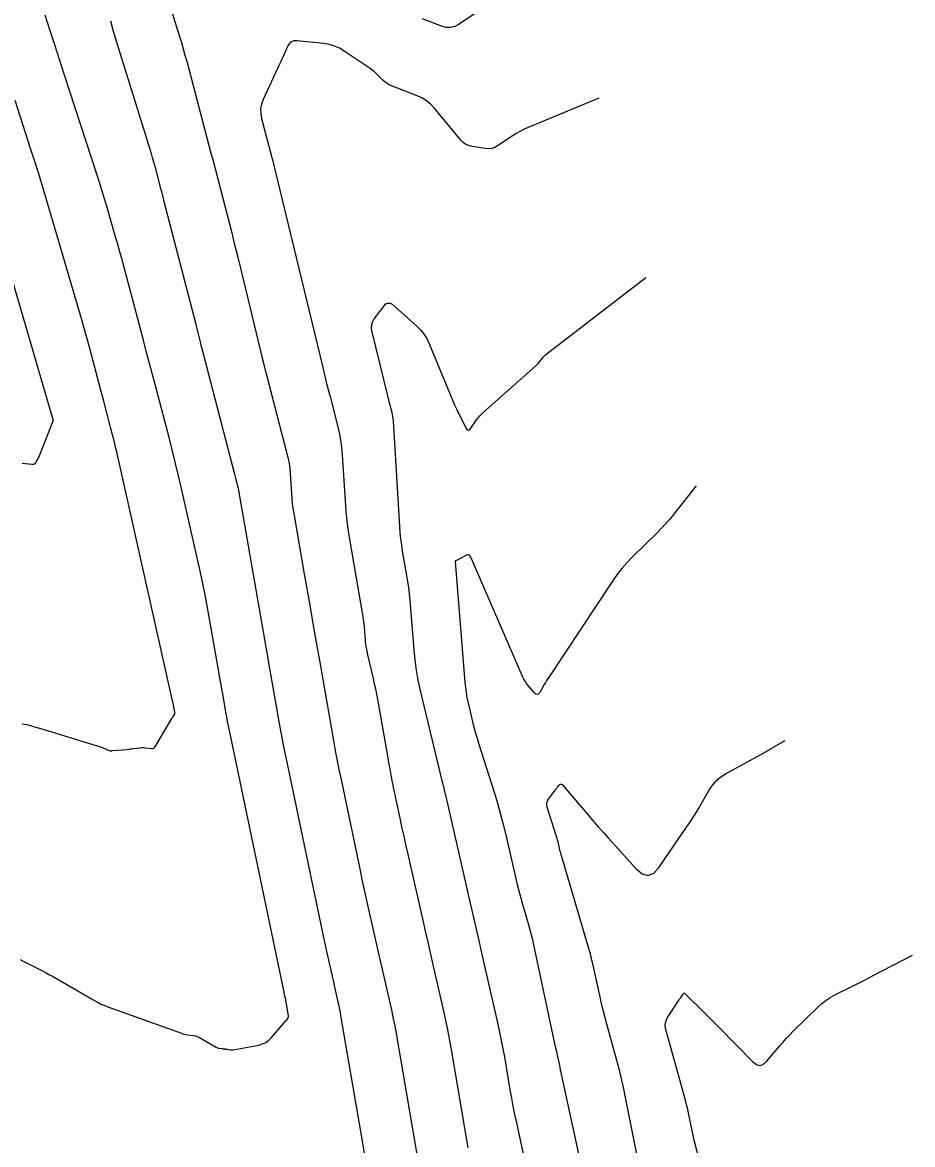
# Model space of a CAD drawing. Extents: x 1005228 to 1008882, y 1883389 to 1885754.
# Drawn here: x 1008264.2 to 1008364.5, y 1884146 to 1884272.3 of the extents above; entities that cross this region are included whole.
import ezdxf

# ---------------------------------------------------------------- set-up
doc = ezdxf.new("R2010")
doc.units = 0
doc.layers.add('C-ANNO-NOTE', color=7, linetype='Continuous')
doc.layers.add('S_BRIDGE', color=7, linetype='Continuous')

msp = doc.modelspace()

# ---------------------------------------------------------------- linework, layer by layer
at = {"layer": 'C-ANNO-NOTE'}
for points in [[(1008317.64, 1884274.99), (1008313.41, 1884272.09), (1008312.93, 1884271.83), (1008312.44, 1884271.71), (1008311.92, 1884271.72), (1008311.4, 1884271.86), (1008309.26, 1884272.68)], [(1008263.96, 1884166.79), (1008264.31, 1884166.61), (1008266.02, 1884165.75), (1008266.42, 1884165.54), (1008266.81, 1884165.33), (1008267.21, 1884165.12), (1008267.6, 1884164.9), (1008271.56, 1884162.62), (1008271.67, 1884162.55), (1008271.78, 1884162.49), (1008271.89, 1884162.43), (1008272, 1884162.37), (1008272.61, 1884162.02), (1008272.63, 1884162.01), (1008272.65, 1884162), (1008272.67, 1884161.99), (1008272.69, 1884161.98), (1008272.76, 1884161.96), (1008272.78, 1884161.95), (1008272.8, 1884161.95), (1008272.81, 1884161.93), (1008272.83, 1884161.92), (1008272.94, 1884161.83), (1008272.96, 1884161.81), (1008272.99, 1884161.8), (1008273.02, 1884161.78), (1008273.04, 1884161.77), (1008273.51, 1884161.61), (1008273.59, 1884161.58), (1008273.68, 1884161.55), (1008273.77, 1884161.51), (1008273.85, 1884161.48), (1008282.13, 1884158.49), (1008282.29, 1884158.43), (1008282.46, 1884158.39), (1008282.64, 1884158.35), (1008282.81, 1884158.32), (1008283.51, 1884158.23), (1008283.69, 1884158.2), (1008283.85, 1884158.15), (1008284.01, 1884158.08), (1008284.17, 1884158), (1008286.04, 1884156.92), (1008286.11, 1884156.88), (1008286.18, 1884156.85), (1008286.26, 1884156.83), (1008286.34, 1884156.82), (1008286.71, 1884156.76), (1008286.76, 1884156.75), (1008286.81, 1884156.75), (1008286.85, 1884156.74), (1008286.9, 1884156.74), (1008287.09, 1884156.72), (1008287.13, 1884156.71), (1008287.18, 1884156.71), (1008287.22, 1884156.7), (1008287.27, 1884156.69), (1008287.65, 1884156.63), (1008287.73, 1884156.62), (1008287.81, 1884156.61), (1008287.89, 1884156.62), (1008287.97, 1884156.63), (1008290.83, 1884157.17), (1008291.25, 1884157.29), (1008291.62, 1884157.46), (1008291.96, 1884157.7), (1008292.27, 1884158), (1008293.93, 1884159.91), (1008293.96, 1884159.94), (1008293.99, 1884159.98), (1008294.02, 1884160.02), (1008294.04, 1884160.06), (1008294.15, 1884160.23), (1008294.17, 1884160.27), (1008294.18, 1884160.32), (1008294.19, 1884160.36), (1008294.18, 1884160.41), (1008293.83, 1884162.49), (1008293.82, 1884162.52), (1008293.82, 1884162.55), (1008293.81, 1884162.58), (1008293.8, 1884162.61), (1008293.75, 1884162.83), (1008293.72, 1884162.98), (1008293.71, 1884163.01), (1008293.7, 1884163.05), (1008293.7, 1884163.08), (1008293.69, 1884163.12), (1008287.54, 1884192.57), (1008287.43, 1884193.08), (1008287.33, 1884193.6), (1008287.23, 1884194.11), (1008287.14, 1884194.63), (1008286.78, 1884196.71), (1008286.69, 1884197.23), (1008286.6, 1884197.74), (1008286.51, 1884198.26), (1008286.41, 1884198.78), (1008285.27, 1884205.33), (1008285.04, 1884206.59), (1008284.8, 1884207.85), (1008284.54, 1884209.11), (1008284.26, 1884210.36), (1008282.14, 1884219.83), (1008281.81, 1884221.23), (1008281.48, 1884222.63), (1008281.13, 1884224.02), (1008280.77, 1884225.41), (1008279.31, 1884230.96), (1008278.94, 1884232.35), (1008278.57, 1884233.74), (1008278.21, 1884235.13), (1008277.84, 1884236.52), (1008275.64, 1884244.84), (1008275.41, 1884245.7), (1008275.17, 1884246.56), (1008274.93, 1884247.42), (1008274.68, 1884248.27), (1008273.68, 1884251.69), (1008273.43, 1884252.54), (1008273.17, 1884253.4), (1008272.9, 1884254.25), (1008272.63, 1884255.09), (1008268.94, 1884266.45), (1008268.4, 1884268.11), (1008267.86, 1884269.77), (1008267.31, 1884271.43), (1008266.77, 1884273.09)], [(1008274.13, 1884272.47), (1008274.42, 1884271.45), (1008274.72, 1884270.43), (1008278.57, 1884258.01), (1008278.71, 1884257.53), (1008278.85, 1884257.06), (1008278.99, 1884256.58), (1008279.12, 1884256.1), (1008279.62, 1884254.19), (1008279.75, 1884253.71), (1008279.87, 1884253.24), (1008280, 1884252.76), (1008280.12, 1884252.28), (1008283.74, 1884238.3), (1008283.78, 1884238.14), (1008283.82, 1884237.97), (1008283.86, 1884237.81), (1008283.9, 1884237.64), (1008284.3, 1884236.01), (1008284.32, 1884235.9), (1008284.35, 1884235.8), (1008284.38, 1884235.69), (1008284.41, 1884235.58), (1008288.06, 1884221.59), (1008288.1, 1884221.44), (1008288.13, 1884221.29), (1008288.17, 1884221.14), (1008288.21, 1884220.99), (1008288.43, 1884220.15), (1008288.44, 1884220.13), (1008288.45, 1884220.1), (1008288.45, 1884220.07), (1008288.46, 1884220.04), (1008288.49, 1884219.93), (1008288.49, 1884219.9), (1008288.5, 1884219.87), (1008288.5, 1884219.84), (1008288.51, 1884219.81), (1008291.63, 1884201.97), (1008291.81, 1884200.95), (1008291.99, 1884199.93), (1008292.16, 1884198.9), (1008292.34, 1884197.88), (1008293.06, 1884193.79), (1008293.24, 1884192.77), (1008293.43, 1884191.75), (1008293.63, 1884190.73), (1008293.84, 1884189.71), (1008297.96, 1884169.97), (1008298.08, 1884169.45), (1008298.19, 1884168.92), (1008298.31, 1884168.39), (1008298.42, 1884167.87), (1008298.95, 1884165.56), (1008299.05, 1884165.14), (1008299.14, 1884164.72), (1008299.24, 1884164.29), (1008299.34, 1884163.87), (1008299.72, 1884162.18), (1008299.82, 1884161.76), (1008299.9, 1884161.33), (1008299.99, 1884160.91), (1008300.06, 1884160.48), (1008305.28, 1884130.03)], [(1008281.06, 1884273.48), (1008281.92, 1884270.7), (1008282.13, 1884270.01), (1008282.34, 1884269.31), (1008282.53, 1884268.61), (1008282.72, 1884267.91), (1008285.42, 1884257.71), (1008285.69, 1884256.69), (1008285.95, 1884255.68), (1008286.22, 1884254.67), (1008286.48, 1884253.66), (1008287.53, 1884249.61), (1008287.79, 1884248.59), (1008288.04, 1884247.58), (1008288.29, 1884246.56), (1008288.54, 1884245.55), (1008291.07, 1884235.14), (1008291.23, 1884234.47), (1008291.4, 1884233.79), (1008291.57, 1884233.12), (1008291.74, 1884232.44), (1008294.01, 1884223.75), (1008294.14, 1884223.19), (1008294.25, 1884222.64), (1008294.32, 1884222.08), (1008294.37, 1884221.51), (1008294.51, 1884219.24), (1008294.55, 1884218.68), (1008294.61, 1884218.11), (1008294.68, 1884217.55), (1008294.77, 1884216.99), (1008295.92, 1884210.41), (1008296.07, 1884209.58), (1008296.21, 1884208.75), (1008296.36, 1884207.92), (1008296.5, 1884207.09), (1008297.09, 1884203.77), (1008297.23, 1884202.94), (1008297.38, 1884202.11), (1008297.52, 1884201.28), (1008297.67, 1884200.45), (1008298.98, 1884192.95), (1008299.25, 1884191.42), (1008299.53, 1884189.9), (1008299.83, 1884188.38), (1008300.14, 1884186.86), (1008302.24, 1884176.83), (1008302.46, 1884175.81), (1008302.68, 1884174.79), (1008302.9, 1884173.77), (1008303.13, 1884172.76), (1008304.15, 1884168.3), (1008304.33, 1884167.48), (1008304.52, 1884166.66), (1008304.71, 1884165.84), (1008304.89, 1884165.03), (1008305.64, 1884161.75), (1008305.82, 1884160.93), (1008305.99, 1884160.11), (1008306.15, 1884159.29), (1008306.3, 1884158.46), (1008309.84, 1884137.82)], [(1008264.21, 1884193.34), (1008264.47, 1884193.29), (1008264.72, 1884193.24), (1008264.98, 1884193.17), (1008266, 1884192.88), (1008266.25, 1884192.81), (1008266.51, 1884192.73), (1008266.76, 1884192.66), (1008267.01, 1884192.58), (1008272.64, 1884190.86), (1008272.79, 1884190.81), (1008272.94, 1884190.76), (1008273.09, 1884190.71), (1008273.23, 1884190.65), (1008274.05, 1884190.3), (1008274.08, 1884190.29), (1008274.1, 1884190.29), (1008274.12, 1884190.28), (1008274.15, 1884190.29), (1008274.25, 1884190.3), (1008274.27, 1884190.3), (1008274.3, 1884190.3), (1008274.32, 1884190.31), (1008274.35, 1884190.31), (1008275.99, 1884190.45), (1008276.17, 1884190.47), (1008276.35, 1884190.49), (1008276.52, 1884190.51), (1008276.7, 1884190.53), (1008277.45, 1884190.63), (1008277.61, 1884190.64), (1008277.77, 1884190.65), (1008277.93, 1884190.64), (1008278.09, 1884190.63), (1008278.74, 1884190.56), (1008278.89, 1884190.56), (1008279.02, 1884190.6), (1008279.13, 1884190.68), (1008279.22, 1884190.8), (1008281.06, 1884193.92), (1008281.09, 1884193.98), (1008281.13, 1884194.04), (1008281.16, 1884194.1), (1008281.2, 1884194.16), (1008281.35, 1884194.39), (1008281.38, 1884194.45), (1008281.4, 1884194.51), (1008281.4, 1884194.57), (1008281.39, 1884194.64), (1008281.23, 1884195.42), (1008281.23, 1884195.43), (1008281.23, 1884195.45), (1008281.22, 1884195.46), (1008281.22, 1884195.47), (1008281.17, 1884195.78), (1008281.16, 1884195.81), (1008281.16, 1884195.85), (1008281.15, 1884195.88), (1008281.14, 1884195.92), (1008274.88, 1884223.77), (1008274.72, 1884224.47), (1008274.55, 1884225.17), (1008274.37, 1884225.87), (1008274.19, 1884226.57), (1008273.46, 1884229.36), (1008273.27, 1884230.05), (1008273.09, 1884230.75), (1008272.91, 1884231.45), (1008272.72, 1884232.14), (1008271.81, 1884235.58), (1008271.6, 1884236.38), (1008271.38, 1884237.19), (1008271.15, 1884237.99), (1008270.92, 1884238.79), (1008266.91, 1884252.45), (1008266.49, 1884253.84), (1008266.07, 1884255.22), (1008265.64, 1884256.61), (1008265.19, 1884257.99), (1008263.4, 1884263.5)], [(1008321.63, 1884140.34), (1008319.88, 1884148.42), (1008319.69, 1884149.34), (1008319.5, 1884150.27), (1008319.33, 1884151.19), (1008319.16, 1884152.12), (1008318.53, 1884155.83), (1008318.36, 1884156.75), (1008318.19, 1884157.68), (1008318, 1884158.6), (1008317.79, 1884159.52), (1008316.01, 1884167.34), (1008315.64, 1884168.95), (1008315.28, 1884170.55), (1008314.91, 1884172.16), (1008314.54, 1884173.77), (1008312.06, 1884184.65), (1008312.02, 1884184.8), (1008311.99, 1884184.95), (1008311.95, 1884185.1), (1008311.92, 1884185.25), (1008311.73, 1884186.06), (1008311.72, 1884186.1), (1008311.71, 1884186.15), (1008311.69, 1884186.2), (1008311.68, 1884186.25), (1008311.62, 1884186.43), (1008311.61, 1884186.48), (1008311.59, 1884186.53), (1008311.58, 1884186.58), (1008311.57, 1884186.62), (1008309.05, 1884197.09), (1008308.8, 1884198.23), (1008308.6, 1884199.37), (1008308.44, 1884200.52), (1008308.32, 1884201.68), (1008307.87, 1884207.26), (1008307.81, 1884207.96), (1008307.73, 1884208.65), (1008307.63, 1884209.34), (1008307.52, 1884210.03), (1008307.04, 1884212.77), (1008306.93, 1884213.46), (1008306.84, 1884214.15), (1008306.77, 1884214.84), (1008306.72, 1884215.53), (1008306, 1884227.42), (1008305.98, 1884227.66), (1008305.94, 1884227.9), (1008305.9, 1884228.14), (1008305.85, 1884228.37), (1008305.6, 1884229.31), (1008305.54, 1884229.54), (1008305.48, 1884229.78), (1008305.42, 1884230.01), (1008305.37, 1884230.25), (1008303.58, 1884237.6), (1008303.53, 1884237.95), (1008303.56, 1884238.29), (1008303.67, 1884238.6), (1008303.85, 1884238.9), (1008305.11, 1884240.55), (1008305.15, 1884240.59), (1008305.2, 1884240.63), (1008305.26, 1884240.65), (1008305.33, 1884240.66), (1008305.61, 1884240.66), (1008305.67, 1884240.65), (1008305.74, 1884240.63), (1008305.79, 1884240.6), (1008305.85, 1884240.56), (1008308.62, 1884238.09), (1008309.07, 1884237.64), (1008309.46, 1884237.15), (1008309.79, 1884236.62), (1008310.06, 1884236.04), (1008312.3, 1884230.59), (1008312.49, 1884230.14), (1008312.69, 1884229.69), (1008312.89, 1884229.24), (1008313.11, 1884228.8), (1008314.15, 1884226.65), (1008314.28, 1884226.46), (1008314.42, 1884226.39), (1008314.57, 1884226.43), (1008314.73, 1884226.61), (1008315.37, 1884227.54), (1008315.54, 1884227.76), (1008315.72, 1884227.98), (1008315.92, 1884228.18), (1008316.12, 1884228.38), (1008322.05, 1884233.64), (1008322.15, 1884233.74), (1008322.25, 1884233.84), (1008322.34, 1884233.94), (1008322.43, 1884234.05), (1008322.78, 1884234.5), (1008322.87, 1884234.6), (1008322.97, 1884234.71), (1008323.07, 1884234.8), (1008323.18, 1884234.89), (1008334.44, 1884243.55)], [(1008340.09, 1884220.11), (1008337.55, 1884216.9), (1008337.11, 1884216.37), (1008336.67, 1884215.86), (1008336.2, 1884215.36), (1008335.72, 1884214.87), (1008332.9, 1884212.09), (1008332.29, 1884211.45), (1008331.71, 1884210.79), (1008331.17, 1884210.09), (1008330.66, 1884209.37), (1008323.53, 1884198.63), (1008323.38, 1884198.41), (1008323.25, 1884198.2), (1008323.11, 1884197.98), (1008322.98, 1884197.75), (1008322.47, 1884196.86), (1008322.34, 1884196.69), (1008322.2, 1884196.62), (1008322.04, 1884196.66), (1008321.88, 1884196.81), (1008321.15, 1884197.67), (1008320.98, 1884197.88), (1008320.83, 1884198.11), (1008320.69, 1884198.35), (1008320.58, 1884198.59), (1008314.72, 1884212.08), (1008314.62, 1884212.24), (1008314.49, 1884212.33), (1008314.34, 1884212.34), (1008314.16, 1884212.28), (1008313.02, 1884211.68), (1008313.01, 1884211.67), (1008313, 1884211.67), (1008313, 1884211.66), (1008312.99, 1884211.65), (1008312.96, 1884211.62), (1008312.96, 1884211.61), (1008312.95, 1884211.61), (1008312.95, 1884211.6), (1008312.95, 1884211.59), (1008314.04, 1884198.01), (1008314.1, 1884197.43), (1008314.18, 1884196.85), (1008314.28, 1884196.27), (1008314.41, 1884195.69), (1008314.96, 1884193.4), (1008315.1, 1884192.83), (1008315.25, 1884192.26), (1008315.42, 1884191.7), (1008315.59, 1884191.13), (1008317.37, 1884185.51), (1008317.72, 1884184.39), (1008318.04, 1884183.26), (1008318.34, 1884182.13), (1008318.61, 1884180.99), (1008319.95, 1884175.23), (1008320.08, 1884174.67), (1008320.22, 1884174.12), (1008320.37, 1884173.57), (1008320.53, 1884173.02), (1008321.18, 1884170.83), (1008321.33, 1884170.29), (1008321.48, 1884169.73), (1008321.61, 1884169.18), (1008321.74, 1884168.62), (1008324.23, 1884156.97), (1008324.24, 1884156.91), (1008324.26, 1884156.84), (1008324.28, 1884156.78), (1008324.29, 1884156.71), (1008324.36, 1884156.46), (1008324.38, 1884156.39), (1008324.4, 1884156.33), (1008324.41, 1884156.27), (1008324.42, 1884156.2), (1008324.69, 1884154.87), (1008324.74, 1884154.62), (1008324.79, 1884154.38), (1008324.84, 1884154.14), (1008324.89, 1884153.9), (1008327.06, 1884143.87)], [(1008333.44, 1884144.7), (1008332.15, 1884151.25), (1008331.94, 1884152.23), (1008331.72, 1884153.2), (1008331.48, 1884154.18), (1008331.23, 1884155.15), (1008330.02, 1884159.52), (1008329.83, 1884160.23), (1008329.65, 1884160.95), (1008329.48, 1884161.67), (1008329.32, 1884162.39), (1008328.7, 1884165.29), (1008328.54, 1884166.01), (1008328.36, 1884166.73), (1008328.18, 1884167.44), (1008327.97, 1884168.15), (1008324.89, 1884178.61), (1008324.84, 1884178.79), (1008324.79, 1884178.97), (1008324.75, 1884179.15), (1008324.7, 1884179.32), (1008324.54, 1884180.04), (1008324.49, 1884180.22), (1008324.45, 1884180.39), (1008324.4, 1884180.57), (1008324.34, 1884180.75), (1008323.32, 1884183.96), (1008323.28, 1884184.2), (1008323.28, 1884184.42), (1008323.35, 1884184.64), (1008323.47, 1884184.84), (1008324.25, 1884185.9), (1008324.31, 1884185.97), (1008324.37, 1884186.05), (1008324.43, 1884186.12), (1008324.49, 1884186.2), (1008324.74, 1884186.48), (1008324.81, 1884186.54), (1008324.87, 1884186.55), (1008324.93, 1884186.54), (1008325, 1884186.48), (1008328.04, 1884182.92), (1008328.57, 1884182.3), (1008329.1, 1884181.69), (1008329.64, 1884181.08), (1008330.18, 1884180.48), (1008333.33, 1884176.99), (1008334.02, 1884176.42), (1008334.69, 1884176.26), (1008335.32, 1884176.51), (1008335.93, 1884177.17), (1008339.02, 1884181.69), (1008339.38, 1884182.21), (1008339.72, 1884182.74), (1008340.05, 1884183.28), (1008340.38, 1884183.82), (1008341.65, 1884186), (1008342, 1884186.51), (1008342.41, 1884186.97), (1008342.87, 1884187.36), (1008343.4, 1884187.7), (1008347.78, 1884190.1), (1008348.01, 1884190.23), (1008348.25, 1884190.36), (1008348.48, 1884190.5), (1008348.72, 1884190.64), (1008350.11, 1884191.46)], [(1008342, 1884138.21), (1008339.88, 1884146.45), (1008339.79, 1884146.81), (1008339.71, 1884147.17), (1008339.63, 1884147.54), (1008339.55, 1884147.9), (1008339.26, 1884149.36), (1008339.19, 1884149.73), (1008339.1, 1884150.09), (1008339.01, 1884150.45), (1008338.92, 1884150.81), (1008336.69, 1884158.92), (1008336.62, 1884159.31), (1008336.64, 1884159.68), (1008336.74, 1884160.04), (1008336.93, 1884160.38), (1008338.17, 1884162.24), (1008338.23, 1884162.32), (1008338.28, 1884162.41), (1008338.34, 1884162.49), (1008338.39, 1884162.57), (1008338.61, 1884162.91), (1008338.66, 1884162.98), (1008338.72, 1884163), (1008338.79, 1884162.99), (1008338.86, 1884162.94), (1008341.11, 1884160.72), (1008341.51, 1884160.32), (1008341.9, 1884159.93), (1008342.3, 1884159.53), (1008342.69, 1884159.13), (1008346.47, 1884155.26), (1008346.87, 1884154.96), (1008347.25, 1884154.87), (1008347.63, 1884154.99), (1008348.01, 1884155.31), (1008349.48, 1884157.04), (1008349.85, 1884157.47), (1008350.24, 1884157.89), (1008350.63, 1884158.3), (1008351.03, 1884158.71), (1008353.83, 1884161.48), (1008354.26, 1884161.86), (1008354.72, 1884162.22), (1008355.2, 1884162.53), (1008355.7, 1884162.81), (1008357.78, 1884163.84), (1008358.3, 1884164.1), (1008358.82, 1884164.37), (1008359.34, 1884164.63), (1008359.86, 1884164.9), (1008364.46, 1884167.29)]]:
    msp.add_lwpolyline(points, dxfattribs=at)
at = {"layer": 'S_BRIDGE'}
for points in [[(1008329.13, 1884263.74), (1008321.17, 1884260.45), (1008320.73, 1884260.26), (1008320.31, 1884260.04), (1008319.89, 1884259.81), (1008319.49, 1884259.55), (1008317.73, 1884258.39), (1008317.41, 1884258.21), (1008317.07, 1884258.1), (1008316.72, 1884258.06), (1008316.35, 1884258.08), (1008314.85, 1884258.32), (1008314.49, 1884258.41), (1008314.16, 1884258.55), (1008313.87, 1884258.76), (1008313.61, 1884259.02), (1008310.58, 1884262.66), (1008310.17, 1884263.09), (1008309.71, 1884263.47), (1008309.21, 1884263.78), (1008308.67, 1884264.03), (1008305.79, 1884265.14), (1008305.54, 1884265.25), (1008305.29, 1884265.39), (1008305.07, 1884265.55), (1008304.86, 1884265.74), (1008304.04, 1884266.54), (1008303.84, 1884266.74), (1008303.62, 1884266.92), (1008303.4, 1884267.1), (1008303.16, 1884267.26), (1008300.47, 1884269.06), (1008299.93, 1884269.37), (1008299.37, 1884269.61), (1008298.78, 1884269.78), (1008298.17, 1884269.89), (1008295.11, 1884270.21), (1008294.78, 1884270.2), (1008294.51, 1884270.1), (1008294.29, 1884269.92), (1008294.12, 1884269.65), (1008293.53, 1884268.38), (1008293.38, 1884268.06), (1008293.24, 1884267.74), (1008293.09, 1884267.42), (1008292.94, 1884267.11), (1008291.34, 1884263.62), (1008291.15, 1884263.09), (1008291.05, 1884262.56), (1008291.06, 1884262.01), (1008291.15, 1884261.46), (1008291.97, 1884258.36), (1008292, 1884258.25), (1008292.03, 1884258.13), (1008292.06, 1884258.01), (1008292.1, 1884257.89), (1008292.22, 1884257.42), (1008292.25, 1884257.3), (1008292.28, 1884257.19), (1008292.31, 1884257.07), (1008292.34, 1884256.95), (1008298.04, 1884233.42), (1008298.24, 1884232.6), (1008298.44, 1884231.78), (1008298.65, 1884230.97), (1008298.86, 1884230.16), (1008299.71, 1884226.9), (1008299.9, 1884226.09), (1008300.05, 1884225.26), (1008300.16, 1884224.43), (1008300.24, 1884223.6), (1008300.55, 1884218.41), (1008300.63, 1884217.27), (1008300.75, 1884216.13), (1008300.9, 1884215), (1008301.08, 1884213.87), (1008302.5, 1884205.81), (1008302.56, 1884205.42), (1008302.61, 1884205.03), (1008302.66, 1884204.64), (1008302.7, 1884204.24), (1008302.82, 1884202.66), (1008302.86, 1884202.27), (1008302.92, 1884201.88), (1008302.99, 1884201.49), (1008303.07, 1884201.1), (1008303.72, 1884198.42), (1008303.85, 1884197.84), (1008303.97, 1884197.26), (1008304.09, 1884196.68), (1008304.2, 1884196.1), (1008305.28, 1884189.91), (1008305.45, 1884188.98), (1008305.62, 1884188.05), (1008305.8, 1884187.12), (1008305.99, 1884186.2), (1008306.76, 1884182.51), (1008306.96, 1884181.59), (1008307.16, 1884180.66), (1008307.36, 1884179.74), (1008307.57, 1884178.82), (1008309.34, 1884171.04), (1008309.62, 1884169.82), (1008309.9, 1884168.61), (1008310.17, 1884167.4), (1008310.45, 1884166.18), (1008311.56, 1884161.33), (1008311.83, 1884160.11), (1008312.08, 1884158.89), (1008312.31, 1884157.67), (1008312.53, 1884156.45), (1008314.39, 1884145.61)], [(1008259.42, 1884255.63), (1008267.59, 1884227.83), (1008267.59, 1884227.81), (1008267.6, 1884227.8), (1008267.62, 1884227.73), (1008267.62, 1884227.71), (1008267.62, 1884227.7), (1008267.66, 1884227.52), (1008267.67, 1884227.49), (1008267.67, 1884227.46), (1008267.66, 1884227.42), (1008267.65, 1884227.39), (1008266.15, 1884223.55), (1008266.1, 1884223.44), (1008266.05, 1884223.33), (1008265.99, 1884223.22), (1008265.93, 1884223.11), (1008265.69, 1884222.69), (1008265.62, 1884222.6), (1008265.53, 1884222.54), (1008265.43, 1884222.51), (1008265.32, 1884222.51), (1008264.18, 1884222.63)]]:
    msp.add_lwpolyline(points, dxfattribs=at)

doc.saveas('drawing.dxf')
